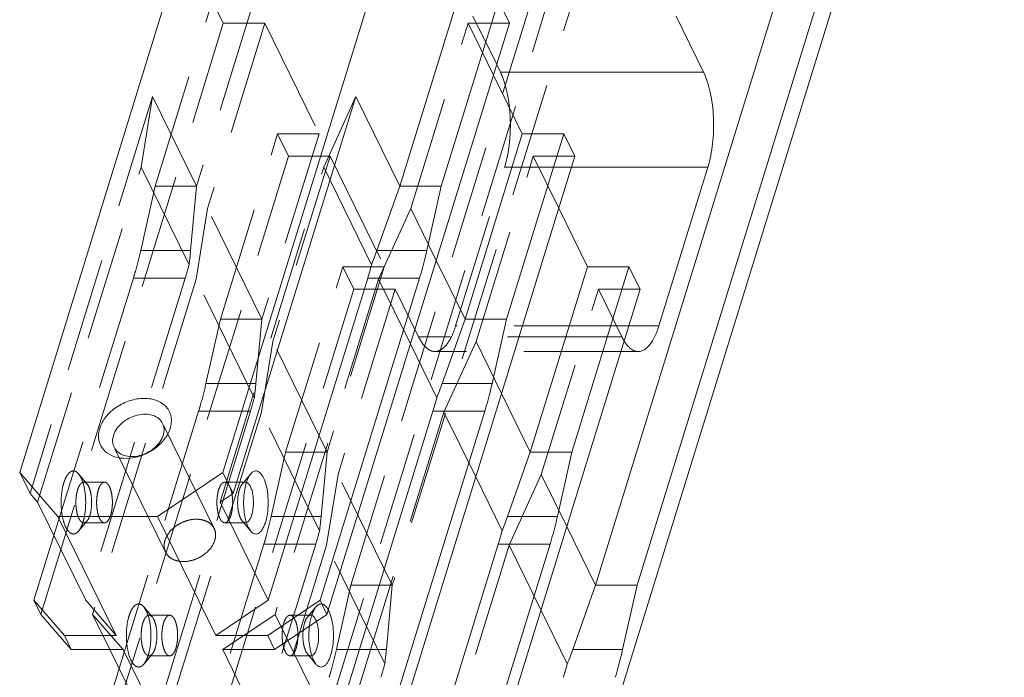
# Model space of a CAD drawing. Header units: millimetres. Extents: x 4497 to 11741, y 5958 to 12619.
# Tile 291 of 424: x 5677 to 5721, y 11441 to 11470. Entities that reach past the tile are written whole.
import ezdxf

# ---------------------------------------------------------------- set-up
doc = ezdxf.new("R2010")
doc.units = ezdxf.units.MM
doc.header["$LTSCALE"] = 0.8
doc.linetypes.add('HIDDEN', pattern=[9.525, 6.35, -3.175])
doc.layers.get('0').update_dxf_attribs({"linetype": 'CONTINUOUS', "lineweight": 0})
doc.layers.add('3', color=5, linetype='HIDDEN', lineweight=0)

msp = doc.modelspace()

# ---------------------------------------------------------------- linework, layer by layer
at = {"linetype": 'Continuous'}
for p, q in [((5698.589, 11518.997), (5677.287, 11450.064)), ((5686.314, 11450.064), (5707.615, 11518.997)), ((5702.864, 11445.062), (5718.719, 11496.37)), ((5704.706, 11445.062), (5720.561, 11496.37)), ((5721.019, 11495.438), (5699.596, 11426.113)), ((5694.17, 11462.778), (5696.712, 11471.003)), ((5696.012, 11462.778), (5698.554, 11471.003)), ((5699.042, 11470.009), (5698.554, 11471.003)), ((5707.664, 11467.834), (5706.443, 11470.321)), ((5690.933, 11443.767), (5699.042, 11470.009)), ((5698.473, 11468.169), (5698.637, 11467.834)), ((5698.33, 11467.705), (5699.609, 11465.098)), ((5707.664, 11467.834), (5698.637, 11467.834)), ((5698.736, 11466.877), (5698.851, 11467.247)), ((5686.771, 11449.132), (5692.218, 11466.757)), ((5692.218, 11466.757), (5694.17, 11462.778)), ((5697.068, 11456.873), (5699.609, 11465.098)), ((5698.91, 11456.873), (5701.452, 11465.098)), ((5701.452, 11465.098), (5699.609, 11465.098)), ((5701.94, 11464.103), (5701.452, 11465.098)), ((5693.83, 11437.862), (5701.94, 11464.103)), ((5707.853, 11463.62), (5701.79, 11463.62)), ((5705.674, 11456.57), (5707.853, 11463.62)), ((5691.071, 11463.047), (5692.916, 11459.289)), ((5694.17, 11462.778), (5693.154, 11459.919)), ((5694.17, 11462.778), (5696.012, 11462.778)), ((5696.012, 11462.778), (5695.372, 11459.919)), ((5701.228, 11461.8), (5702.507, 11459.193)), ((5695.372, 11459.919), (5693.154, 11459.919)), ((5695.788, 11459.48), (5697.068, 11456.873)), ((5699.966, 11450.968), (5702.507, 11459.193)), ((5701.808, 11450.968), (5704.349, 11459.193)), ((5704.349, 11459.193), (5702.507, 11459.193)), ((5704.838, 11458.198), (5704.349, 11459.193)), ((5692.744, 11458.688), (5688.325, 11444.389)), ((5695.046, 11458.688), (5690.628, 11444.389)), ((5695.046, 11458.688), (5692.744, 11458.688)), ((5696.728, 11431.957), (5704.838, 11458.198)), ((5697.068, 11456.873), (5696.052, 11454.013)), ((5697.068, 11456.873), (5698.91, 11456.873)), ((5698.91, 11456.873), (5698.269, 11454.013)), ((5705.674, 11456.57), (5704.334, 11456.57)), ((5694.642, 11455.771), (5695.814, 11453.384)), ((5698.269, 11454.013), (5696.052, 11454.013)), ((5698.686, 11453.575), (5699.966, 11450.968)), ((5695.641, 11452.782), (5691.223, 11438.483)), ((5697.944, 11452.782), (5693.525, 11438.483)), ((5697.944, 11452.782), (5695.641, 11452.782)), ((5699.966, 11450.968), (5698.95, 11448.108)), ((5699.966, 11450.968), (5701.808, 11450.968)), ((5701.808, 11450.968), (5701.167, 11448.108)), ((5677.287, 11450.064), (5678.985, 11448.106)), ((5677.745, 11449.132), (5677.287, 11450.064)), ((5683.406, 11448.106), (5686.314, 11450.064)), ((5686.314, 11450.064), (5686.771, 11449.132)), ((5697.54, 11449.866), (5698.711, 11447.479)), ((5678.084, 11448.74), (5677.745, 11449.132)), ((5686.771, 11449.132), (5686.19, 11448.74)), ((5678.084, 11448.74), (5680.22, 11444.389)), ((5688.325, 11444.389), (5686.19, 11448.74)), ((5678.985, 11448.106), (5681.578, 11442.822)), ((5678.985, 11448.106), (5683.406, 11448.106)), ((5685.999, 11442.822), (5683.406, 11448.106)), ((5701.167, 11448.108), (5698.95, 11448.108)), ((5687.548, 11447.464), (5687.439, 11447.636)), ((5701.584, 11447.67), (5702.864, 11445.062)), ((5678.807, 11447.268), (5677.917, 11444.389)), ((5698.539, 11446.877), (5694.121, 11432.578)), ((5700.842, 11446.877), (5696.423, 11432.578)), ((5700.842, 11446.877), (5698.539, 11446.877)), ((5702.864, 11445.062), (5701.848, 11442.203)), ((5702.864, 11445.062), (5704.706, 11445.062)), ((5704.706, 11445.062), (5704.065, 11442.203)), ((5677.917, 11444.389), (5679.275, 11442.822)), ((5677.917, 11444.389), (5678.222, 11443.767)), ((5681.578, 11442.822), (5680.22, 11444.389)), ((5688.325, 11444.389), (5685.999, 11442.822)), ((5688.301, 11442.822), (5690.628, 11444.389)), ((5690.933, 11443.767), (5690.628, 11444.389)), ((5679.58, 11442.201), (5678.222, 11443.767)), ((5690.933, 11443.767), (5688.606, 11442.201)), ((5700.438, 11443.961), (5701.609, 11441.573)), ((5681.578, 11442.822), (5679.275, 11442.822)), ((5679.275, 11442.822), (5679.58, 11442.201)), ((5688.301, 11442.822), (5685.999, 11442.822)), ((5688.606, 11442.201), (5688.301, 11442.822)), ((5691.223, 11438.483), (5689.202, 11442.602)), ((5679.58, 11442.201), (5681.883, 11442.201)), ((5681.293, 11442.201), (5683.117, 11438.483)), ((5681.883, 11442.201), (5684.475, 11436.917)), ((5686.304, 11442.201), (5688.606, 11442.201)), ((5688.896, 11436.917), (5686.304, 11442.201)), ((5704.065, 11442.203), (5701.848, 11442.203)), ((5690.446, 11441.558), (5690.337, 11441.731)), ((5681.705, 11441.363), (5680.815, 11438.483))]:
    msp.add_line(p, q, dxfattribs=at)
for centre, radius, start, end in [((5678.45, 11463.101), 14.959, 342.8409, 345.2374), ((5681.348, 11457.196), 14.959, 342.8409, 345.2374), ((5684.246, 11451.291), 14.959, 342.8409, 345.2374), ((5690.019, 11443.436), 1.109, 26.1145, 28.5141), ((5687.144, 11445.385), 14.959, 342.8409, 345.2374)]:
    msp.add_arc(centre, radius, start, end, dxfattribs=at)
for centre in [(5689.607, 11464.904), (5692.505, 11458.999), (5695.403, 11453.093), (5698.301, 11447.188)]:
    msp.add_ellipse(centre, major_axis=(1.141, 9.986), ratio=0.456286, start_param=-2.114875, end_param=-2.040638, dxfattribs=at)
for points, knots in [([(5699.038, 11466.273), (5699.007, 11466.564), (5698.918, 11467.097), (5698.746, 11467.613), (5698.637, 11467.834)], [0, 0, 0, 0, 0.541617, 1, 1, 1, 1]), ([(5707.664, 11467.834), (5707.728, 11467.703), (5707.843, 11467.409), (5708.019, 11466.743), (5708.126, 11465.813), (5708.093, 11464.694), (5707.957, 11463.958), (5707.853, 11463.62)], [0, 0, 0, 0, 0.102659, 0.219309, 0.480863, 0.752693, 1, 1, 1, 1]), ([(5695.372, 11459.919), (5695.348, 11459.812), (5695.251, 11459.399), (5695.139, 11458.989), (5695.046, 11458.688)], [0, 0, 0, 0, 0.25741, 1, 1, 1, 1]), ([(5705.674, 11456.57), (5705.624, 11456.407), (5705.514, 11456.114), (5705.325, 11455.791), (5705.154, 11455.605), (5705.027, 11455.508), (5704.895, 11455.448), (5704.803, 11455.435), (5704.759, 11455.435)], [0, 0, 0, 0, 0.331873, 0.605598, 0.720577, 0.822461, 0.91409, 1, 1, 1, 1]), ([(5704.759, 11455.435), (5704.703, 11455.435), (5704.584, 11455.457), (5704.418, 11455.554), (5704.263, 11455.707), (5704.174, 11455.835), (5704.13, 11455.906)], [0, 0, 0, 0, 0.20548, 0.431996, 0.694332, 1, 1, 1, 1]), ([(5698.269, 11454.013), (5698.246, 11453.907), (5698.149, 11453.493), (5698.037, 11453.084), (5697.944, 11452.782)], [0, 0, 0, 0, 0.25741, 1, 1, 1, 1]), ([(5680.84, 11452.022), (5680.897, 11452.207), (5681.104, 11452.57), (5681.579, 11452.994), (5682.169, 11453.279), (5682.795, 11453.387), (5683.376, 11453.299), (5683.763, 11453.047), (5683.946, 11452.767), (5684.021, 11452.531), (5684.032, 11452.276), (5683.997, 11452.107), (5683.971, 11452.022)], [0, 0, 0, 0, 0.125893, 0.264989, 0.40902, 0.547682, 0.672928, 0.783381, 0.835782, 0.88826, 0.942557, 1, 1, 1, 1]), ([(5681.453, 11451.712), (5681.52, 11451.928), (5681.748, 11452.228), (5682.15, 11452.491), (5682.502, 11452.623), (5682.86, 11452.667), (5683.193, 11452.619), (5683.469, 11452.478), (5683.595, 11452.323), (5683.635, 11452.24)], [0, 0, 0, 0, 0.251355, 0.390708, 0.530455, 0.664112, 0.786888, 0.897587, 1, 1, 1, 1]), ([(5683.778, 11451.625), (5683.672, 11451.469), (5683.401, 11451.182), (5682.898, 11450.871), (5682.336, 11450.695), (5681.779, 11450.675), (5681.286, 11450.819), (5680.922, 11451.128), (5680.756, 11451.566), (5680.794, 11451.874), (5680.84, 11452.022)], [0, 0, 0, 0, 0.13624, 0.279783, 0.422375, 0.556079, 0.676175, 0.784055, 0.888306, 1, 1, 1, 1]), ([(5683.635, 11452.24), (5683.674, 11452.162), (5683.718, 11451.982), (5683.691, 11451.8), (5683.663, 11451.712)], [0, 0, 0, 0, 0.482925, 1, 1, 1, 1]), ([(5683.971, 11452.022), (5683.961, 11451.988), (5683.911, 11451.849), (5683.84, 11451.718), (5683.778, 11451.625)], [0, 0, 0, 0, 0.240857, 1, 1, 1, 1]), ([(5681.481, 11451.184), (5681.442, 11451.261), (5681.398, 11451.441), (5681.425, 11451.623), (5681.453, 11451.712)], [0, 0, 0, 0, 0.4823, 1, 1, 1, 1]), ([(5683.663, 11451.712), (5683.596, 11451.495), (5683.368, 11451.195), (5682.967, 11450.932), (5682.614, 11450.8), (5682.256, 11450.756), (5681.923, 11450.805), (5681.647, 11450.946), (5681.521, 11451.1), (5681.481, 11451.184)], [0, 0, 0, 0, 0.251314, 0.390661, 0.530399, 0.664044, 0.786814, 0.897484, 1, 1, 1, 1]), ([(5687.439, 11447.636), (5687.399, 11447.717), (5687.332, 11447.903), (5687.242, 11448.323), (5687.216, 11448.885), (5687.288, 11449.431), (5687.416, 11449.798), (5687.5, 11449.944), (5687.547, 11450.001)], [0, 0, 0, 0, 0.111005, 0.240003, 0.525299, 0.796364, 0.908996, 1, 1, 1, 1]), ([(5687.547, 11450.001), (5687.569, 11450.027), (5687.612, 11450.071), (5687.687, 11450.118), (5687.766, 11450.137), (5687.877, 11450.123), (5688.012, 11450.018), (5688.082, 11449.9), (5688.117, 11449.829)], [0, 0, 0, 0, 0.132317, 0.246782, 0.349892, 0.451341, 0.685706, 1, 1, 1, 1]), ([(5688.117, 11449.829), (5688.176, 11449.709), (5688.265, 11449.426), (5688.327, 11448.966), (5688.326, 11448.477), (5688.269, 11448.081), (5688.189, 11447.801), (5688.118, 11447.628), (5688.036, 11447.491), (5687.945, 11447.391), (5687.843, 11447.334), (5687.692, 11447.326), (5687.597, 11447.405), (5687.548, 11447.464)], [0, 0, 0, 0, 0.134514, 0.294709, 0.463819, 0.62319, 0.693924, 0.756406, 0.809677, 0.853738, 0.89027, 0.923366, 1, 1, 1, 1]), ([(5687.535, 11449.438), (5687.565, 11449.377), (5687.614, 11449.236), (5687.657, 11449.005), (5687.673, 11448.751), (5687.661, 11448.496), (5687.622, 11448.26), (5687.558, 11448.063), (5687.478, 11447.917), (5687.4, 11447.852), (5687.362, 11447.84)], [0, 0, 0, 0, 0.119699, 0.260384, 0.412722, 0.565857, 0.708788, 0.831906, 0.928835, 1, 1, 1, 1]), ([(5687.363, 11449.625), (5687.398, 11449.613), (5687.469, 11449.557), (5687.514, 11449.482), (5687.535, 11449.438)], [0, 0, 0, 0, 0.428823, 1, 1, 1, 1]), ([(5701.167, 11448.108), (5701.143, 11448.001), (5701.047, 11447.588), (5700.935, 11447.178), (5700.842, 11446.877)], [0, 0, 0, 0, 0.25741, 1, 1, 1, 1]), ([(5691.06, 11443.822), (5691.11, 11443.694), (5691.184, 11443.406), (5691.23, 11442.951), (5691.215, 11442.481), (5691.152, 11442.107), (5691.069, 11441.846), (5690.997, 11441.688), (5690.917, 11441.563), (5690.827, 11441.475), (5690.729, 11441.426), (5690.625, 11441.426), (5690.526, 11441.474), (5690.472, 11441.527), (5690.446, 11441.558)], [0, 0, 0, 0, 0.143065, 0.306876, 0.475212, 0.630901, 0.699307, 0.759465, 0.810678, 0.853201, 0.888917, 0.921917, 0.957557, 1, 1, 1, 1]), ([(5691.015, 11443.924), (5691.019, 11443.916), (5691.035, 11443.883), (5691.049, 11443.848), (5691.06, 11443.822)], [0, 0, 0, 0, 0.241378, 1, 1, 1, 1]), ([(5690.337, 11441.731), (5690.289, 11441.829), (5690.212, 11442.056), (5690.121, 11442.563), (5690.122, 11442.975), (5690.156, 11443.25)], [0, 0, 0, 0, 0.212029, 0.461698, 1, 1, 1, 1]), ([(5690.466, 11443.458), (5690.49, 11443.393), (5690.53, 11443.25), (5690.562, 11443.021), (5690.57, 11442.777), (5690.552, 11442.538), (5690.51, 11442.32), (5690.447, 11442.138), (5690.369, 11442.005), (5690.296, 11441.946), (5690.26, 11441.935)], [0, 0, 0, 0, 0.128342, 0.27336, 0.426255, 0.577111, 0.71628, 0.835555, 0.929783, 1, 1, 1, 1]), ([(5704.065, 11442.203), (5704.041, 11442.096), (5703.945, 11441.683), (5703.833, 11441.273), (5703.74, 11440.972)], [0, 0, 0, 0, 0.25741, 1, 1, 1, 1])]:
    msp.add_open_spline(points, degree=3, knots=knots, dxfattribs=at)
at = {"layer": '3'}
for p, q in [((5709.693, 11496.37), (5693.837, 11445.062)), ((5708.308, 11495.438), (5686.885, 11426.113)), ((5698.851, 11467.247), (5705.998, 11490.377)), ((5683.301, 11462.778), (5685.843, 11471.003)), ((5687.685, 11471.003), (5685.143, 11462.778)), ((5685.843, 11471.003), (5686.331, 11470.009)), ((5697.417, 11470.321), (5698.473, 11468.169)), ((5678.222, 11443.767), (5686.331, 11470.009)), ((5688.173, 11470.009), (5685.632, 11461.784)), ((5686.331, 11470.009), (5688.173, 11470.009)), ((5688.173, 11470.009), (5690.583, 11465.098)), ((5694.658, 11461.784), (5697.2, 11470.009)), ((5697.2, 11470.009), (5699.042, 11470.009)), ((5697.2, 11470.009), (5698.33, 11467.705)), ((5691.995, 11445.062), (5698.736, 11466.877)), ((5683.191, 11466.757), (5677.745, 11449.132)), ((5683.191, 11466.757), (5682.683, 11463.623)), ((5685.143, 11462.778), (5683.191, 11466.757)), ((5690.789, 11463.623), (5692.218, 11466.757)), ((5686.199, 11456.873), (5688.741, 11465.098)), ((5690.583, 11465.098), (5688.041, 11456.873)), ((5688.741, 11465.098), (5689.229, 11464.103)), ((5690.583, 11465.098), (5688.741, 11465.098)), ((5681.12, 11437.862), (5689.229, 11464.103)), ((5691.071, 11464.103), (5688.529, 11455.878)), ((5689.229, 11464.103), (5691.071, 11464.103)), ((5691.071, 11464.103), (5693.481, 11459.193)), ((5697.556, 11455.878), (5700.098, 11464.103)), ((5700.098, 11464.103), (5701.94, 11464.103)), ((5700.098, 11464.103), (5701.228, 11461.8)), ((5678.084, 11448.74), (5682.683, 11463.623)), ((5684.81, 11459.289), (5682.683, 11463.623)), ((5686.19, 11448.74), (5690.789, 11463.623)), ((5690.789, 11463.623), (5691.071, 11463.047)), ((5696.648, 11456.57), (5698.826, 11463.62)), ((5701.79, 11463.62), (5698.826, 11463.62)), ((5682.661, 11459.919), (5683.301, 11462.778)), ((5683.301, 11462.778), (5685.143, 11462.778)), ((5684.879, 11459.919), (5685.143, 11462.778)), ((5685.632, 11461.784), (5685.124, 11458.65)), ((5688.041, 11456.873), (5685.632, 11461.784)), ((5693.229, 11458.65), (5694.658, 11461.784)), ((5694.658, 11461.784), (5695.788, 11459.48)), ((5684.879, 11459.919), (5682.661, 11459.919)), ((5689.097, 11450.968), (5691.639, 11459.193)), ((5693.481, 11459.193), (5690.939, 11450.968)), ((5693.481, 11459.193), (5691.639, 11459.193)), ((5691.639, 11459.193), (5692.127, 11458.198)), ((5682.336, 11458.688), (5678.807, 11447.268)), ((5684.638, 11458.688), (5680.22, 11444.389)), ((5685.124, 11458.65), (5680.525, 11443.767)), ((5684.638, 11458.688), (5682.336, 11458.688)), ((5687.708, 11453.384), (5685.124, 11458.65)), ((5693.229, 11458.65), (5688.63, 11443.767)), ((5693.229, 11458.65), (5694.642, 11455.771)), ((5684.018, 11431.957), (5692.127, 11458.198)), ((5693.969, 11458.198), (5691.427, 11449.973)), ((5692.127, 11458.198), (5693.969, 11458.198)), ((5693.969, 11458.198), (5695.006, 11456.085)), ((5700.454, 11449.973), (5702.995, 11458.198)), ((5702.995, 11458.198), (5704.838, 11458.198)), ((5702.995, 11458.198), (5704.033, 11456.085)), ((5685.559, 11454.013), (5686.199, 11456.873)), ((5686.199, 11456.873), (5688.041, 11456.873)), ((5687.777, 11454.013), (5688.041, 11456.873)), ((5704.334, 11456.57), (5696.648, 11456.57)), ((5704.033, 11456.085), (5695.006, 11456.085)), ((5688.529, 11455.878), (5688.022, 11452.745)), ((5690.939, 11450.968), (5688.529, 11455.878)), ((5696.127, 11452.745), (5697.556, 11455.878)), ((5697.556, 11455.878), (5698.686, 11453.575)), ((5704.759, 11455.435), (5695.732, 11455.435)), ((5687.777, 11454.013), (5685.559, 11454.013)), ((5685.233, 11452.782), (5681.705, 11441.363)), ((5687.536, 11452.782), (5683.117, 11438.483)), ((5688.022, 11452.745), (5683.422, 11437.862)), ((5687.536, 11452.782), (5685.233, 11452.782)), ((5690.606, 11447.479), (5688.022, 11452.745)), ((5696.127, 11452.745), (5691.528, 11437.862)), ((5696.127, 11452.745), (5697.54, 11449.866)), ((5685.923, 11447.578), (5683.635, 11452.24)), ((5683.769, 11446.521), (5681.481, 11451.183)), ((5688.457, 11448.108), (5689.097, 11450.968)), ((5689.097, 11450.968), (5690.939, 11450.968)), ((5690.674, 11448.108), (5690.939, 11450.968)), ((5680.012, 11449.829), (5679.903, 11450.002)), ((5680.281, 11449.548), (5679.903, 11450.001)), ((5687.169, 11449.548), (5687.548, 11450.001)), ((5691.427, 11449.973), (5690.92, 11446.84)), ((5693.837, 11445.062), (5691.427, 11449.973)), ((5699.025, 11446.84), (5700.454, 11449.973)), ((5700.454, 11449.973), (5701.584, 11447.67)), ((5680.133, 11449.633), (5681.054, 11449.633)), ((5680.351, 11449.438), (5680.281, 11449.548)), ((5686.397, 11449.633), (5687.318, 11449.633)), ((5687.169, 11447.917), (5687.1, 11448.028)), ((5690.674, 11448.108), (5688.457, 11448.108)), ((5680.281, 11447.917), (5679.903, 11447.464)), ((5680.133, 11447.833), (5681.054, 11447.833)), ((5686.397, 11447.833), (5687.318, 11447.833)), ((5687.169, 11447.917), (5687.548, 11447.464)), ((5688.131, 11446.877), (5684.602, 11435.457)), ((5690.434, 11446.877), (5686.015, 11432.578)), ((5690.92, 11446.84), (5686.32, 11431.957)), ((5690.434, 11446.877), (5688.131, 11446.877)), ((5693.504, 11441.573), (5690.92, 11446.84)), ((5699.025, 11446.84), (5694.426, 11431.957)), ((5699.025, 11446.84), (5700.438, 11443.961)), ((5691.355, 11442.203), (5691.995, 11445.062)), ((5691.995, 11445.062), (5693.837, 11445.062)), ((5693.572, 11442.203), (5693.837, 11445.062)), ((5683.179, 11443.643), (5682.801, 11444.096)), ((5682.91, 11443.924), (5682.801, 11444.096)), ((5690.067, 11443.643), (5690.446, 11444.096)), ((5680.525, 11443.767), (5681.883, 11442.201)), ((5680.525, 11443.767), (5681.293, 11442.201)), ((5683.031, 11443.727), (5683.952, 11443.727)), ((5686.304, 11442.201), (5688.63, 11443.767)), ((5689.202, 11442.602), (5688.63, 11443.767)), ((5689.294, 11443.727), (5690.215, 11443.727)), ((5683.249, 11443.532), (5683.179, 11443.643)), ((5683.179, 11442.012), (5682.801, 11441.559)), ((5683.031, 11441.927), (5683.952, 11441.927)), ((5689.294, 11441.927), (5690.215, 11441.927)), ((5690.067, 11442.012), (5689.998, 11442.122)), ((5690.067, 11442.012), (5690.446, 11441.559)), ((5693.572, 11442.203), (5691.355, 11442.203))]:
    msp.add_line(p, q, dxfattribs=at)
for centre, radius, start, end in [((5670.032, 11463.191), 15.285, 342.8664, 345.2119), ((5672.93, 11457.285), 15.285, 342.8664, 345.2119), ((5677.993, 11448.956), 2.204, 14.802, 15.3703), ((5677.814, 11448.556), 2.389, 345.5673, 347.2136), ((5678.123, 11448.474), 2.069, 342.0975, 345.636), ((5675.828, 11451.38), 15.285, 342.8664, 345.2119), ((5680.891, 11443.05), 2.204, 14.802, 15.3703), ((5681.021, 11442.569), 2.069, 342.0975, 345.636), ((5680.712, 11442.651), 2.389, 345.5673, 347.2136), ((5678.726, 11445.475), 15.285, 342.8664, 345.2119)]:
    msp.add_arc(centre, radius, start, end, dxfattribs=at)
for centre in [(5681.674, 11464.904), (5684.572, 11458.999), (5687.469, 11453.093), (5690.367, 11447.188)]:
    msp.add_ellipse(centre, major_axis=(-1.002, 9.995), ratio=0.315004, start_param=-2.1985, end_param=-2.124262, dxfattribs=at)
for points, knots in [([(5698.826, 11463.62), (5698.886, 11463.815), (5698.984, 11464.233), (5699.095, 11465.119), (5699.087, 11465.812), (5699.038, 11466.273)], [0, 0, 0, 0, 0.229179, 0.47992, 1, 1, 1, 1]), ([(5682.336, 11458.688), (5682.366, 11458.786), (5682.487, 11459.193), (5682.591, 11459.605), (5682.661, 11459.919)], [0, 0, 0, 0, 0.242386, 1, 1, 1, 1]), ([(5695.732, 11455.435), (5695.777, 11455.435), (5695.868, 11455.448), (5696.001, 11455.508), (5696.128, 11455.605), (5696.299, 11455.791), (5696.488, 11456.114), (5696.597, 11456.407), (5696.648, 11456.57)], [0, 0, 0, 0, 0.08591, 0.177539, 0.279423, 0.394402, 0.668127, 1, 1, 1, 1]), ([(5695.006, 11456.085), (5695.054, 11455.988), (5695.152, 11455.815), (5695.329, 11455.604), (5695.523, 11455.468), (5695.666, 11455.435), (5695.732, 11455.435)], [0, 0, 0, 0, 0.315865, 0.582115, 0.804547, 1, 1, 1, 1]), ([(5704.13, 11455.906), (5704.122, 11455.92), (5704.087, 11455.978), (5704.055, 11456.038), (5704.033, 11456.085)], [0, 0, 0, 0, 0.241408, 1, 1, 1, 1]), ([(5685.233, 11452.782), (5685.264, 11452.881), (5685.385, 11453.288), (5685.489, 11453.699), (5685.559, 11454.013)], [0, 0, 0, 0, 0.242386, 1, 1, 1, 1]), ([(5679.903, 11450.002), (5679.854, 11450.06), (5679.759, 11450.139), (5679.608, 11450.131), (5679.506, 11450.074), (5679.415, 11449.975), (5679.333, 11449.837), (5679.262, 11449.665), (5679.182, 11449.384), (5679.125, 11448.988), (5679.124, 11448.499), (5679.186, 11448.04), (5679.275, 11447.756), (5679.334, 11447.636)], [0, 0, 0, 0, 0.076634, 0.10973, 0.146262, 0.190323, 0.243594, 0.306076, 0.37681, 0.536181, 0.705291, 0.865486, 1, 1, 1, 1]), ([(5680.118, 11449.54), (5680.111, 11449.567), (5680.082, 11449.665), (5680.045, 11449.762), (5680.012, 11449.829)], [0, 0, 0, 0, 0.26887, 1, 1, 1, 1]), ([(5680.133, 11449.633), (5680.095, 11449.633), (5680.033, 11449.603), (5679.972, 11449.536), (5679.907, 11449.432), (5679.843, 11449.261), (5679.796, 11449.022), (5679.778, 11448.756), (5679.791, 11448.488), (5679.833, 11448.242), (5679.884, 11448.092), (5679.915, 11448.028)], [0, 0, 0, 0, 0.065598, 0.107002, 0.155691, 0.274633, 0.417299, 0.57341, 0.730613, 0.876409, 1, 1, 1, 1]), ([(5680.144, 11448.027), (5680.2, 11448.273), (5680.242, 11448.776), (5680.187, 11449.279), (5680.124, 11449.519)], [0, 0, 0, 0, 0.504123, 1, 1, 1, 1]), ([(5680.281, 11449.548), (5680.261, 11449.573), (5680.218, 11449.614), (5680.16, 11449.633), (5680.133, 11449.633)], [0, 0, 0, 0, 0.549161, 1, 1, 1, 1]), ([(5680.281, 11447.917), (5680.312, 11447.954), (5680.366, 11448.048), (5680.448, 11448.283), (5680.495, 11448.635), (5680.478, 11448.996), (5680.42, 11449.266), (5680.377, 11449.385), (5680.351, 11449.438)], [0, 0, 0, 0, 0.090978, 0.203591, 0.474661, 0.759965, 0.889003, 1, 1, 1, 1]), ([(5681.054, 11449.633), (5681.016, 11449.633), (5680.954, 11449.603), (5680.893, 11449.536), (5680.828, 11449.432), (5680.764, 11449.261), (5680.717, 11449.022), (5680.699, 11448.756), (5680.712, 11448.488), (5680.754, 11448.242), (5680.805, 11448.092), (5680.837, 11448.028)], [0, 0, 0, 0, 0.065614, 0.107022, 0.155733, 0.274693, 0.417354, 0.573455, 0.730625, 0.876438, 1, 1, 1, 1]), ([(5681.272, 11449.438), (5681.258, 11449.467), (5681.228, 11449.518), (5681.175, 11449.582), (5681.117, 11449.623), (5681.074, 11449.633), (5681.054, 11449.633)], [0, 0, 0, 0, 0.315338, 0.582055, 0.804621, 1, 1, 1, 1]), ([(5681.055, 11447.833), (5681.093, 11447.833), (5681.155, 11447.863), (5681.215, 11447.93), (5681.281, 11448.033), (5681.344, 11448.204), (5681.392, 11448.444), (5681.41, 11448.71), (5681.397, 11448.978), (5681.354, 11449.223), (5681.304, 11449.373), (5681.272, 11449.438)], [0, 0, 0, 0, 0.065614, 0.107022, 0.155733, 0.274693, 0.417354, 0.573455, 0.730625, 0.876438, 1, 1, 1, 1]), ([(5686.396, 11449.633), (5686.358, 11449.633), (5686.296, 11449.603), (5686.235, 11449.536), (5686.17, 11449.432), (5686.107, 11449.261), (5686.059, 11449.022), (5686.041, 11448.756), (5686.054, 11448.488), (5686.096, 11448.242), (5686.147, 11448.092), (5686.179, 11448.028)], [0, 0, 0, 0, 0.065614, 0.107022, 0.155733, 0.274693, 0.417354, 0.573455, 0.730625, 0.876438, 1, 1, 1, 1]), ([(5686.614, 11449.438), (5686.6, 11449.467), (5686.571, 11449.518), (5686.517, 11449.582), (5686.459, 11449.623), (5686.416, 11449.633), (5686.396, 11449.633)], [0, 0, 0, 0, 0.315338, 0.582055, 0.804621, 1, 1, 1, 1]), ([(5686.695, 11449.204), (5686.69, 11449.226), (5686.669, 11449.305), (5686.641, 11449.384), (5686.614, 11449.438)], [0, 0, 0, 0, 0.271875, 1, 1, 1, 1]), ([(5687.1, 11448.028), (5687.074, 11448.08), (5687.031, 11448.199), (5686.973, 11448.469), (5686.956, 11448.831), (5687.003, 11449.182), (5687.085, 11449.418), (5687.139, 11449.512), (5687.169, 11449.548)], [0, 0, 0, 0, 0.110997, 0.240035, 0.525339, 0.796409, 0.909022, 1, 1, 1, 1]), ([(5687.169, 11449.548), (5687.19, 11449.573), (5687.233, 11449.614), (5687.291, 11449.633), (5687.318, 11449.633)], [0, 0, 0, 0, 0.548877, 1, 1, 1, 1]), ([(5686.397, 11447.833), (5686.423, 11447.833), (5686.483, 11447.852), (5686.556, 11447.924), (5686.62, 11448.031), (5686.674, 11448.17), (5686.714, 11448.336), (5686.749, 11448.586), (5686.75, 11448.782), (5686.74, 11448.913)], [0, 0, 0, 0, 0.066311, 0.147341, 0.249753, 0.373851, 0.516494, 0.672676, 1, 1, 1, 1]), ([(5686.717, 11449.097), (5686.715, 11449.106), (5686.709, 11449.142), (5686.701, 11449.178), (5686.695, 11449.204)], [0, 0, 0, 0, 0.255192, 1, 1, 1, 1]), ([(5686.74, 11448.913), (5686.739, 11448.929), (5686.733, 11448.991), (5686.725, 11449.052), (5686.717, 11449.097)], [0, 0, 0, 0, 0.255105, 1, 1, 1, 1]), ([(5679.915, 11448.028), (5679.93, 11447.999), (5679.959, 11447.947), (5680.012, 11447.884), (5680.07, 11447.843), (5680.113, 11447.833), (5680.133, 11447.833)], [0, 0, 0, 0, 0.315519, 0.58212, 0.804617, 1, 1, 1, 1]), ([(5680.837, 11448.028), (5680.851, 11447.999), (5680.88, 11447.947), (5680.933, 11447.883), (5680.992, 11447.843), (5681.035, 11447.833), (5681.055, 11447.833)], [0, 0, 0, 0, 0.315338, 0.582055, 0.804621, 1, 1, 1, 1]), ([(5686.179, 11448.028), (5686.193, 11447.999), (5686.222, 11447.947), (5686.276, 11447.883), (5686.334, 11447.843), (5686.377, 11447.833), (5686.397, 11447.833)], [0, 0, 0, 0, 0.315338, 0.582055, 0.804621, 1, 1, 1, 1]), ([(5688.131, 11446.877), (5688.162, 11446.975), (5688.283, 11447.382), (5688.386, 11447.794), (5688.457, 11448.108)], [0, 0, 0, 0, 0.242386, 1, 1, 1, 1]), ([(5679.334, 11447.636), (5679.368, 11447.566), (5679.439, 11447.447), (5679.574, 11447.343), (5679.685, 11447.328), (5679.764, 11447.348), (5679.839, 11447.395), (5679.882, 11447.439), (5679.903, 11447.464)], [0, 0, 0, 0, 0.314294, 0.548659, 0.650108, 0.753218, 0.867683, 1, 1, 1, 1]), ([(5679.903, 11447.464), (5679.944, 11447.513), (5680.017, 11447.634), (5680.068, 11447.765), (5680.092, 11447.838)], [0, 0, 0, 0, 0.451973, 1, 1, 1, 1]), ([(5680.133, 11447.833), (5680.16, 11447.833), (5680.218, 11447.851), (5680.261, 11447.893), (5680.281, 11447.917)], [0, 0, 0, 0, 0.451123, 1, 1, 1, 1]), ([(5685.923, 11447.579), (5685.882, 11447.662), (5685.756, 11447.816), (5685.48, 11447.957), (5685.147, 11448.005), (5684.789, 11447.961), (5684.437, 11447.829), (5684.036, 11447.566), (5683.808, 11447.266), (5683.741, 11447.05)], [0, 0, 0, 0, 0.102446, 0.213149, 0.335945, 0.469606, 0.609344, 0.748656, 1, 1, 1, 1]), ([(5687.318, 11447.833), (5687.291, 11447.833), (5687.233, 11447.851), (5687.19, 11447.893), (5687.169, 11447.917)], [0, 0, 0, 0, 0.450839, 1, 1, 1, 1]), ([(5685.951, 11447.05), (5685.979, 11447.138), (5686.006, 11447.321), (5685.961, 11447.501), (5685.923, 11447.579)], [0, 0, 0, 0, 0.517232, 1, 1, 1, 1]), ([(5683.741, 11447.05), (5683.713, 11446.961), (5683.686, 11446.779), (5683.731, 11446.598), (5683.769, 11446.52)], [0, 0, 0, 0, 0.517232, 1, 1, 1, 1]), ([(5683.769, 11446.52), (5683.81, 11446.437), (5683.936, 11446.283), (5684.212, 11446.142), (5684.544, 11446.094), (5684.903, 11446.138), (5685.255, 11446.27), (5685.656, 11446.533), (5685.884, 11446.833), (5685.951, 11447.05)], [0, 0, 0, 0, 0.102446, 0.213149, 0.335945, 0.469606, 0.609344, 0.748656, 1, 1, 1, 1]), ([(5682.801, 11444.096), (5682.752, 11444.155), (5682.657, 11444.234), (5682.505, 11444.226), (5682.404, 11444.169), (5682.313, 11444.07), (5682.231, 11443.932), (5682.16, 11443.76), (5682.08, 11443.479), (5682.023, 11443.083), (5682.022, 11442.594), (5682.084, 11442.135), (5682.173, 11441.851), (5682.232, 11441.731)], [0, 0, 0, 0, 0.076634, 0.10973, 0.146262, 0.190323, 0.243594, 0.306076, 0.37681, 0.536181, 0.705291, 0.865486, 1, 1, 1, 1]), ([(5690.156, 11443.25), (5690.177, 11443.42), (5690.225, 11443.659), (5690.338, 11443.939), (5690.407, 11444.051), (5690.445, 11444.096)], [0, 0, 0, 0, 0.567803, 0.803715, 1, 1, 1, 1]), ([(5690.445, 11444.096), (5690.483, 11444.141), (5690.548, 11444.2), (5690.653, 11444.23), (5690.758, 11444.223), (5690.889, 11444.135), (5690.959, 11444.028), (5690.994, 11443.965)], [0, 0, 0, 0, 0.251678, 0.357718, 0.460777, 0.692817, 1, 1, 1, 1]), ([(5683.031, 11443.727), (5682.993, 11443.727), (5682.931, 11443.698), (5682.87, 11443.631), (5682.805, 11443.527), (5682.741, 11443.356), (5682.694, 11443.117), (5682.676, 11442.851), (5682.688, 11442.583), (5682.731, 11442.337), (5682.782, 11442.187), (5682.813, 11442.122)], [0, 0, 0, 0, 0.065598, 0.107002, 0.155691, 0.274633, 0.417299, 0.57341, 0.730613, 0.876409, 1, 1, 1, 1]), ([(5683.016, 11443.635), (5683.009, 11443.661), (5682.98, 11443.76), (5682.943, 11443.857), (5682.91, 11443.924)], [0, 0, 0, 0, 0.26887, 1, 1, 1, 1]), ([(5683.179, 11443.643), (5683.159, 11443.668), (5683.116, 11443.709), (5683.057, 11443.727), (5683.031, 11443.727)], [0, 0, 0, 0, 0.549161, 1, 1, 1, 1]), ([(5683.952, 11443.727), (5683.914, 11443.727), (5683.852, 11443.698), (5683.791, 11443.63), (5683.726, 11443.527), (5683.662, 11443.356), (5683.615, 11443.116), (5683.597, 11442.851), (5683.609, 11442.583), (5683.652, 11442.337), (5683.703, 11442.187), (5683.734, 11442.122)], [0, 0, 0, 0, 0.065614, 0.107022, 0.155733, 0.274693, 0.417354, 0.573455, 0.730625, 0.876438, 1, 1, 1, 1]), ([(5684.17, 11443.532), (5684.156, 11443.561), (5684.126, 11443.613), (5684.073, 11443.677), (5684.015, 11443.717), (5683.972, 11443.727), (5683.952, 11443.727)], [0, 0, 0, 0, 0.315338, 0.582055, 0.804621, 1, 1, 1, 1]), ([(5689.294, 11443.727), (5689.256, 11443.727), (5689.194, 11443.698), (5689.133, 11443.63), (5689.068, 11443.527), (5689.004, 11443.356), (5688.957, 11443.116), (5688.939, 11442.851), (5688.952, 11442.583), (5688.994, 11442.337), (5689.045, 11442.187), (5689.077, 11442.122)], [0, 0, 0, 0, 0.065614, 0.107022, 0.155733, 0.274693, 0.417354, 0.573455, 0.730625, 0.876438, 1, 1, 1, 1]), ([(5689.512, 11443.532), (5689.498, 11443.561), (5689.469, 11443.613), (5689.415, 11443.677), (5689.357, 11443.717), (5689.314, 11443.727), (5689.294, 11443.727)], [0, 0, 0, 0, 0.315338, 0.582055, 0.804621, 1, 1, 1, 1]), ([(5690.067, 11443.643), (5690.088, 11443.668), (5690.131, 11443.709), (5690.189, 11443.727), (5690.215, 11443.727)], [0, 0, 0, 0, 0.548877, 1, 1, 1, 1]), ([(5690.261, 11443.72), (5690.296, 11443.708), (5690.367, 11443.652), (5690.412, 11443.577), (5690.433, 11443.532)], [0, 0, 0, 0, 0.428823, 1, 1, 1, 1]), ([(5683.042, 11442.122), (5683.097, 11442.368), (5683.14, 11442.871), (5683.085, 11443.374), (5683.022, 11443.613)], [0, 0, 0, 0, 0.504123, 1, 1, 1, 1]), ([(5683.179, 11442.012), (5683.21, 11442.048), (5683.264, 11442.142), (5683.346, 11442.378), (5683.393, 11442.729), (5683.376, 11443.091), (5683.318, 11443.361), (5683.275, 11443.48), (5683.249, 11443.532)], [0, 0, 0, 0, 0.090978, 0.203591, 0.474661, 0.759965, 0.889003, 1, 1, 1, 1]), ([(5683.952, 11441.927), (5683.991, 11441.927), (5684.052, 11441.957), (5684.113, 11442.024), (5684.179, 11442.128), (5684.242, 11442.299), (5684.29, 11442.538), (5684.308, 11442.804), (5684.295, 11443.072), (5684.252, 11443.318), (5684.202, 11443.468), (5684.17, 11443.532)], [0, 0, 0, 0, 0.065614, 0.107022, 0.155733, 0.274693, 0.417354, 0.573455, 0.730625, 0.876438, 1, 1, 1, 1]), ([(5689.644, 11442.897), (5689.64, 11443.015), (5689.617, 11443.232), (5689.556, 11443.444), (5689.512, 11443.532)], [0, 0, 0, 0, 0.544597, 1, 1, 1, 1]), ([(5689.998, 11442.122), (5689.972, 11442.175), (5689.929, 11442.294), (5689.871, 11442.564), (5689.854, 11442.925), (5689.901, 11443.277), (5689.983, 11443.513), (5690.037, 11443.606), (5690.067, 11443.643)], [0, 0, 0, 0, 0.110997, 0.240035, 0.525339, 0.796409, 0.909022, 1, 1, 1, 1]), ([(5690.433, 11443.532), (5690.436, 11443.527), (5690.448, 11443.502), (5690.458, 11443.477), (5690.466, 11443.458)], [0, 0, 0, 0, 0.240336, 1, 1, 1, 1]), ([(5689.295, 11441.927), (5689.319, 11441.927), (5689.374, 11441.944), (5689.443, 11442.006), (5689.504, 11442.099), (5689.557, 11442.222), (5689.599, 11442.369), (5689.639, 11442.596), (5689.648, 11442.775), (5689.644, 11442.897)], [0, 0, 0, 0, 0.067594, 0.14849, 0.24935, 0.371122, 0.511646, 0.666892, 1, 1, 1, 1]), ([(5682.801, 11441.559), (5682.842, 11441.608), (5682.915, 11441.729), (5682.966, 11441.86), (5682.99, 11441.933)], [0, 0, 0, 0, 0.451973, 1, 1, 1, 1]), ([(5682.813, 11442.122), (5682.828, 11442.094), (5682.857, 11442.042), (5682.91, 11441.978), (5682.968, 11441.937), (5683.011, 11441.927), (5683.031, 11441.927)], [0, 0, 0, 0, 0.315519, 0.58212, 0.804617, 1, 1, 1, 1]), ([(5683.031, 11441.927), (5683.057, 11441.927), (5683.116, 11441.946), (5683.159, 11441.987), (5683.179, 11442.012)], [0, 0, 0, 0, 0.451123, 1, 1, 1, 1]), ([(5683.734, 11442.122), (5683.749, 11442.094), (5683.778, 11442.042), (5683.831, 11441.978), (5683.889, 11441.937), (5683.932, 11441.927), (5683.952, 11441.927)], [0, 0, 0, 0, 0.315338, 0.582055, 0.804621, 1, 1, 1, 1]), ([(5689.077, 11442.122), (5689.091, 11442.094), (5689.12, 11442.042), (5689.173, 11441.978), (5689.232, 11441.937), (5689.275, 11441.927), (5689.295, 11441.927)], [0, 0, 0, 0, 0.315338, 0.582055, 0.804621, 1, 1, 1, 1]), ([(5690.215, 11441.927), (5690.189, 11441.927), (5690.131, 11441.946), (5690.088, 11441.987), (5690.067, 11442.012)], [0, 0, 0, 0, 0.450839, 1, 1, 1, 1]), ([(5691.029, 11440.972), (5691.06, 11441.07), (5691.181, 11441.477), (5691.284, 11441.889), (5691.355, 11442.203)], [0, 0, 0, 0, 0.242386, 1, 1, 1, 1]), ([(5682.232, 11441.731), (5682.266, 11441.66), (5682.337, 11441.542), (5682.472, 11441.437), (5682.583, 11441.423), (5682.662, 11441.442), (5682.737, 11441.489), (5682.78, 11441.534), (5682.801, 11441.559)], [0, 0, 0, 0, 0.314294, 0.548659, 0.650108, 0.753218, 0.867683, 1, 1, 1, 1])]:
    msp.add_open_spline(points, degree=3, knots=knots, dxfattribs=at)
for points in [[(5687.318, 11449.633), (5687.333, 11449.633), (5687.348, 11449.63), (5687.363, 11449.625)], [(5687.362, 11447.84), (5687.347, 11447.835), (5687.332, 11447.833), (5687.318, 11447.833)], [(5690.215, 11443.727), (5690.231, 11443.727), (5690.246, 11443.725), (5690.261, 11443.72)], [(5690.26, 11441.935), (5690.245, 11441.93), (5690.23, 11441.927), (5690.215, 11441.927)]]:
    msp.add_open_spline(points, degree=3, dxfattribs=at)

doc.saveas('drawing.dxf')
